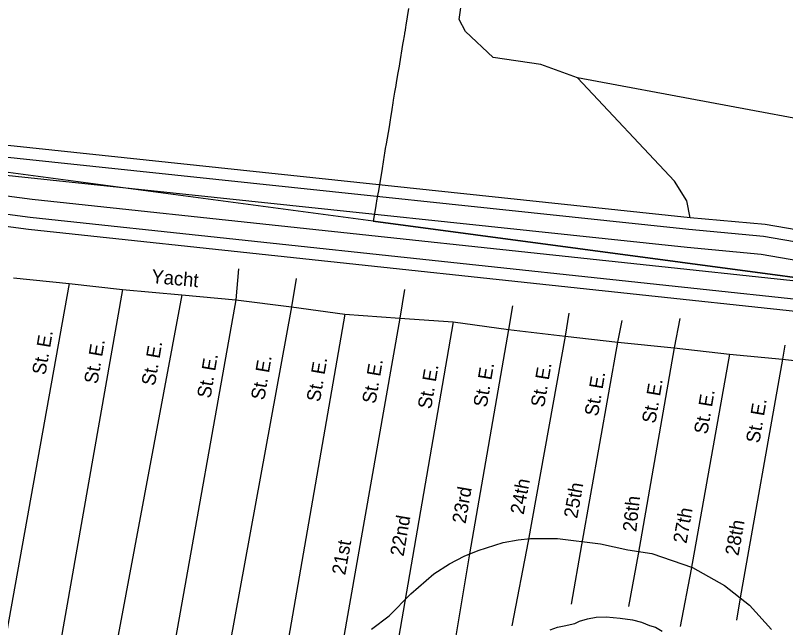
# Model space of a CAD drawing. Extents: x 2104537 to 2336408, y 34176 to 229611.
# Drawn here: x 2259206 to 2263405, y 62964 to 66301 of the extents above; entities that cross this region are included whole.
import ezdxf

# ---------------------------------------------------------------- set-up
doc = ezdxf.new("R2010")
doc.units = 0
for name, color, linetype in [('Exist Boundary Political City Limit New', 7, 'Continuous'), ('Exist Hydrographic Buffer Line', 7, 'Continuous'), ('Exist Hydrographic Creek Single Shore', 7, 'Continuous'), ('Exist Hydrographic Misc Water Feature', 7, 'Continuous'), ('Exist Road Non-System Type 51', 7, 'Continuous'), ('Exist Road Non-System Type 51 Label', 7, 'Continuous'), ('Exist Road Secondary Type 51 Attributed', 7, 'Continuous'), ('Map Preparation Boundary City Limit Buffer Line', 7, 'Continuous')]:
    doc.layers.add(name, color=color, linetype=linetype)

msp = doc.modelspace()

# ---------------------------------------------------------------- linework, layer by layer
at = {"layer": 'Exist Boundary Political City Limit New'}
for points in [[(2261349.5, 66339.1), (2261334.8, 66249), (2261332.8, 66237.5), (2261330, 66220.7), (2261327.5, 66205.4), (2261327, 66201.4), (2261325, 66190.9), (2261319.2, 66160.4), (2261316.5, 66143.4), (2261299, 66036.8), (2261297, 66024.9), (2261291.2, 65988.9), (2261282.2, 65935.2), (2261279.5, 65919), (2261273.2, 65882.4), (2261266, 65839.1), (2261263.8, 65825.5), (2261257.5, 65788.8), (2261250.5, 65743.1), (2261248.8, 65731.4), (2261243.2, 65694.7), (2261226.2, 65601.7), (2261222.2, 65575.4), (2261220.5, 65563), (2261214.8, 65526.1), (2261213.2, 65516.1), (2261211.2, 65503.4), (2261205.8, 65466.5), (2261184.5, 65345.8), (2261178.5, 65312.2), (2261178.2, 65309.5), (2261176.8, 65301), (2261170.5, 65265.2), (2261168.2, 65253.4), (2261155.2, 65179)], [(2261155.2, 65179), (2258373.2, 65549.8), (2251574, 66147.3), (2246263.2, 65366.5), (2245182, 64604.8), (2243496, 62719.6), (2238532.8, 63328.9), (2238594.8, 62205.4), (2237966, 61967.4), (2236790.8, 62196.9), (2235826, 62136.6), (2235124, 61770.7), (2233771.8, 61693.2), (2233216, 61912.8), (2232845.8, 62153.9), (2232578.5, 62214.1), (2232285.8, 62205.5), (2231885.5, 61981.8), (2231760.8, 61619.6)], [(2261155.2, 65179), (2265646, 64580.4), (2268473.8, 64008.9)], [(2268473.8, 64008.9), (2265646, 64580.4), (2261155.2, 65179)]]:
    msp.add_lwpolyline(points, dxfattribs=at)
at = {"layer": 'Exist Hydrographic Buffer Line'}
for points in [[(2262877.2, 65133.6), (2256824.3, 65774.7), (2254481.2, 65968.2)], [(2262867.5, 65035.6), (2256815.1, 65676.7), (2255071.6, 65820.7)], [(2255071.6, 65820.7), (2257112.6, 65587.7), (2259297, 65299.8), (2263784.2, 64819.9), (2265590.2, 64558.7)], [(2254460.6, 65791.3), (2257100.6, 65490), (2259285.4, 65202.1), (2263771.9, 64722.2), (2265576.7, 64461.2)], [(2265554, 64705.4), (2263284.2, 65096.4), (2262877.2, 65133.6)], [(2265538.2, 64608.3), (2263271.3, 64998.7), (2262867.5, 65035.6)]]:
    msp.add_lwpolyline(points, dxfattribs=at)
at = {"layer": 'Exist Hydrographic Creek Single Shore'}
for points in [[(2262883.6, 65198.9), (2256830.5, 65840), (2254486.6, 66033.6)], [(2254453.1, 65726.1), (2257092.6, 65424.9), (2259277.6, 65136.9), (2263763.7, 64657.1), (2265567.8, 64396.2)], [(2265564.5, 64770.2), (2263292.7, 65161.5), (2262883.6, 65198.9)], [(2262120.5, 62952.3), (2262160.4, 62966.3), (2262196.7, 62973.8), (2262254.7, 62987.4), (2262280.5, 63000.1), (2262324.7, 63011.7), (2262372.7, 63021.3), (2262426.9, 63023.5), (2262502.5, 63015.5), (2262570.6, 63007), (2262618.6, 62994.6), (2262662.5, 62976.3), (2262694.5, 62966.9), (2262732.5, 62944.8)]]:
    msp.add_lwpolyline(points, dxfattribs=at)
at = {"layer": 'Exist Hydrographic Misc Water Feature'}
for points in [[(2262269.7, 65961.9), (2262069.6, 66034.6), (2261810.6, 66072.4), (2261659.7, 66213), (2261625.6, 66279.3), (2261641.6, 66397.1), (2261754.6, 66729.5), (2261752.6, 67005.1), (2261607.6, 67480.3), (2261564.7, 67622.2), (2261285.7, 68109.8), (2261059.7, 68265), (2260716.6, 68406.1), (2260573.7, 68586), (2260429.6, 68844.6), (2260228.6, 69019.1), (2259944.6, 69132.8), (2259884.5, 69314.3), (2259959.6, 69332.6), (2260668.7, 69230.4), (2261117.7, 69274.3)], [(2265548.7, 65321.5), (2265156.6, 65424.2), (2262269.7, 65961.9)], [(2262883.6, 65198.9), (2262866.6, 65291), (2262798.7, 65397.3), (2262269.7, 65961.9)]]:
    msp.add_lwpolyline(points, dxfattribs=at)
at = {"layer": 'Exist Road Non-System Type 51'}
for p, q in [((2260421.3, 64919.1), (2260406.6, 64750.7)), ((2259497.9, 64839.4), (2259134.6, 62815.1)), ((2259195.8, 64871.1), (2259497.9, 64839.4)), ((2259497.9, 64839.4), (2259790.3, 64807.8)), ((2260735.5, 64867.4), (2260710.6, 64713.4)), ((2259790.3, 64807.8), (2259431.1, 62775.3)), ((2259790.3, 64807.8), (2260112.5, 64778.4)), ((2261327.8, 64806.5), (2261301.2, 64650.2)), ((2260112.5, 64778.4), (2259736.7, 62772)), ((2260406.6, 64750.7), (2260050.9, 62748.6)), ((2260112.5, 64778.4), (2260406.6, 64750.7)), ((2260406.6, 64750.7), (2260710.6, 64713.4)), ((2260710.6, 64713.4), (2260349.1, 62735)), ((2260710.6, 64713.4), (2261001.1, 64673.7)), ((2261916.2, 64719.1), (2261893.4, 64589)), ((2261001.1, 64673.7), (2260667, 62749.6)), ((2261001.1, 64673.7), (2261301.2, 64650.2)), ((2262222.5, 64677.8), (2262203.7, 64553.5)), ((2261301.2, 64650.2), (2260983.9, 62852.1)), ((2261301.2, 64650.2), (2261593.1, 64630.5)), ((2261593.1, 64630.5), (2261329.6, 63106.9)), ((2261593.1, 64630.5), (2261893.4, 64589)), ((2262489.8, 64520.1), (2262512.7, 64638.1)), ((2262828.8, 64648.8), (2262797.9, 64488.6)), ((2261893.4, 64589), (2261681.6, 63365.8)), ((2261893.4, 64589), (2262203.7, 64553.5)), ((2262203.7, 64553.5), (2262000.8, 63436.1)), ((2262203.7, 64553.5), (2262489.8, 64520.1)), ((2262293, 63414.8), (2262489.8, 64520.1)), ((2262489.8, 64520.1), (2262797.9, 64488.6)), ((2263399.8, 64503.3), (2263388.5, 64427.4)), ((2262797.9, 64488.6), (2262601.1, 63365.2)), ((2262797.9, 64488.6), (2263098, 64455)), ((2263098, 64455), (2262889.9, 63283.6)), ((2263098, 64455), (2263388.5, 64427.4)), ((2263388.5, 64427.4), (2263157.1, 63125.9)), ((2263388.5, 64427.4), (2263684.4, 64395.8)), ((2262000.8, 63436.1), (2261912.6, 62973.7)), ((2262237.6, 63092.4), (2262293, 63414.8)), ((2261681.6, 63365.8), (2261559.5, 62644.9)), ((2262601.1, 63365.2), (2262547.7, 63078.9)), ((2262889.9, 63283.6), (2262830.4, 62971.1)), ((2263157.1, 63125.9), (2263136.1, 63005.6)), ((2261329.6, 63106.9), (2261199.7, 62375.9))]:
    msp.add_line(p, q, dxfattribs=at)
at = {"layer": 'Exist Road Secondary Type 51 Attributed'}
msp.add_lwpolyline([(2261146.5, 62956.7), (2261243.3, 63028.1), (2261362.3, 63148.9), (2261486.4, 63257.7), (2261571.4, 63312.1), (2261651.3, 63352.9), (2261727.8, 63385.2), (2261865.5, 63427.8), (2261947.1, 63443.1), (2262013.4, 63449.9), (2262161.3, 63449.9), (2262395.8, 63421), (2262543.7, 63388.6), (2262674.6, 63367.6), (2262897.3, 63292.7), (2263070.7, 63194.1), (2263208.4, 63087), (2263327.4, 62954.3)], dxfattribs=at)
at = {"layer": 'Map Preparation Boundary City Limit Buffer Line'}
for points in [[(2261349.5, 66339.1), (2261334.8, 66249), (2261332.8, 66237.5), (2261330, 66220.7), (2261327.5, 66205.4), (2261327, 66201.4), (2261325, 66190.9), (2261319.2, 66160.4), (2261316.5, 66143.4), (2261299, 66036.8), (2261297, 66024.9), (2261291.2, 65988.9), (2261282.2, 65935.2), (2261279.5, 65919), (2261273.2, 65882.4), (2261266, 65839.1), (2261263.8, 65825.5), (2261257.5, 65788.8), (2261250.5, 65743.1), (2261248.8, 65731.4), (2261243.2, 65694.7), (2261226.2, 65601.7), (2261222.2, 65575.4), (2261220.5, 65563), (2261214.8, 65526.1), (2261213.2, 65516.1), (2261211.2, 65503.4), (2261205.8, 65466.5), (2261184.5, 65345.8), (2261178.5, 65312.2), (2261178.2, 65309.5), (2261176.8, 65301), (2261170.5, 65265.2), (2261168.2, 65253.4), (2261155.2, 65179)], [(2261155.2, 65179), (2258373.2, 65549.8), (2251574, 66147.3), (2246263.2, 65366.5), (2245182, 64604.8), (2243496, 62719.6), (2238532.8, 63328.9), (2238594.8, 62205.4), (2237966, 61967.4), (2236790.8, 62196.9), (2235826, 62136.6), (2235124, 61770.7), (2233771.8, 61693.2), (2233216, 61912.8), (2232845.8, 62153.9), (2232578.5, 62214.1), (2232285.8, 62205.5), (2231885.5, 61981.8), (2231760.8, 61619.6)], [(2261155.2, 65179), (2265646, 64580.4), (2268473.8, 64008.9)], [(2268473.8, 64008.9), (2265646, 64580.4), (2261155.2, 65179)]]:
    msp.add_lwpolyline(points, dxfattribs=at)

# ---------------------------------------------------------------- texts
at = {"layer": 'Exist Road Non-System Type 51 Label'}
for s, rotation, p in [('Yacht', 354.773, (2259945, 64843.1)), ('St. E.', 80.3553, (2259369.4, 64338.2)), ('St. E.', 80.3553, (2259653, 64289.3)), ('St. E.', 80.3553, (2259966, 64279.5)), ('St. E.', 80.3553, (2260269.1, 64211)), ('St. E.', 80.3553, (2260562.5, 64201.2)), ('St. E.', 80.3553, (2260865.6, 64191.4)), ('St. E.', 80.3553, (2261168.8, 64181.6)), ('St. E.', 80.3553, (2261471.9, 64152.3)), ('St. E.', 80.3553, (2261775, 64162)), ('St. E.', 80.3553, (2262088, 64162)), ('St. E.', 80.3553, (2262381.3, 64113.1)), ('St. E.', 80.3553, (2262694.3, 64074)), ('St. E.', 80.3553, (2262977.8, 64015.2)), ('St. E.', 80.3553, (2263261.4, 63966.3)), ('24th', 79.7095, (2261976.5, 63577.4)), ('25th', 79.9081, (2262268.2, 63556.3)), ('23rd', 80.1766, (2261659.7, 63527.6)), ('26th', 83.9193, (2262590.6, 63484.2)), ('22nd', 80.1887, (2261321.6, 63349.7)), ('27th', 79.9232, (2262864, 63419.3)), ('28th', 79.9213, (2263147.4, 63352.6)), ('21st', 79.9923, (2261003.7, 63247.6))]:
    msp.add_text(s, height=75, rotation=rotation, dxfattribs=at).set_placement(p)

doc.saveas('drawing.dxf')
